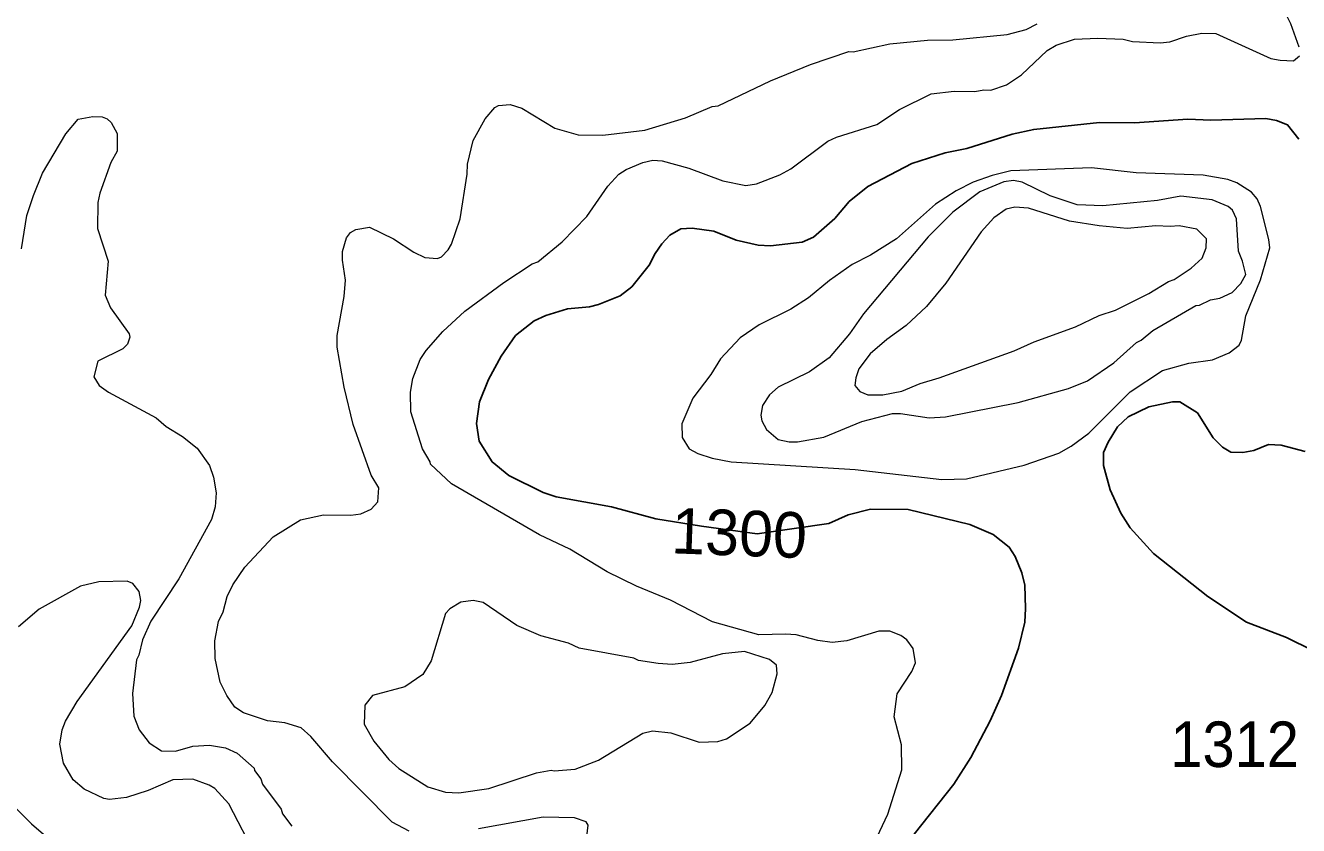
# Model space of a CAD drawing. Extents: x 598.3 to 623.2, y 6902.2 to 6930.1.
# Drawn here: x 601.756 to 603.994, y 6906.176 to 6907.581 of the extents above; entities that cross this region are included whole.
import ezdxf
from ezdxf.enums import TextEntityAlignment as Align

# ---------------------------------------------------------------- set-up
doc = ezdxf.new("R2010")
doc.units = 0
doc.header["$LTSCALE"] = 0.032
doc.layers.add('1', color=7, linetype='Continuous', lineweight=25)
doc.layers.add('2', color=7, linetype='Continuous', lineweight=13)
doc.layers.add('21', color=7, linetype='Continuous')
doc.layers.add('61', color=7, linetype='Continuous')

msp = doc.modelspace()

# ---------------------------------------------------------------- linework, layer by layer
at = {"layer": '1'}
for points in [[(603.9942, 6907.3817), (603.9747, 6907.4068), (603.955, 6907.4142), (603.9362, 6907.4181), (603.8395, 6907.415), (603.7992, 6907.4165), (603.7052, 6907.4101), (603.6442, 6907.4109), (603.5282, 6907.3988), (603.4905, 6907.3902), (603.4107, 6907.3653), (603.3728, 6907.3575), (603.314, 6907.3387), (603.2368, 6907.2985), (603.2039, 6907.2722), (603.1788, 6907.2423), (603.1413, 6907.2095), (603.1213, 6907.2004), (603.0657, 6907.1941), (603.0441, 6907.1955), (603.0053, 6907.2044), (602.9658, 6907.2199), (602.9276, 6907.2255), (602.9077, 6907.2238), (602.8887, 6907.2127), (602.8743, 6907.1977), (602.8625, 6907.1809), (602.8522, 6907.1602), (602.8218, 6907.1224), (602.8013, 6907.1067), (602.7631, 6907.0909), (602.7473, 6907.087), (602.7087, 6907.0838), (602.6706, 6907.072), (602.6498, 6907.0624), (602.6175, 6907.037), (602.5921, 6907.0006), (602.5697, 6906.9595), (602.5541, 6906.92), (602.5485, 6906.8822), (602.5536, 6906.851), (602.5764, 6906.8147), (602.6057, 6906.791), (602.666, 6906.7608), (602.689, 6906.7536), (602.7857, 6906.7359), (602.8641, 6906.7147), (602.944, 6906.7019), (603.0423, 6906.6886), (603.1678, 6906.7064), (603.2018, 6906.722), (603.2411, 6906.7317), (603.3074, 6906.731), (603.416, 6906.7045), (603.4567, 6906.6872), (603.4852, 6906.6651), (603.4954, 6906.6486), (603.5074, 6906.62), (603.5125, 6906.5981), (603.5141, 6906.5574), (603.5125, 6906.5331), (603.5018, 6906.4873), (603.4714, 6906.4042), (603.4518, 6906.3601), (603.418, 6906.2957), (603.3879, 6906.2489), (603.3182, 6906.1608)], [(604.0189, 6906.4833), (603.9726, 6906.5065), (603.9022, 6906.5333), (603.8346, 6906.5782), (603.7387, 6906.6538), (603.6977, 6906.6987), (603.6816, 6906.7247), (603.6626, 6906.7658), (603.651, 6906.8083), (603.651, 6906.8313), (603.6589, 6906.8496), (603.6753, 6906.8766), (603.6941, 6906.8939), (603.7306, 6906.9115), (603.7724, 6906.9203), (603.7851, 6906.92), (603.8161, 6906.9009), (603.8439, 6906.857), (603.8604, 6906.8404), (603.8751, 6906.832), (603.8957, 6906.8313), (603.9154, 6906.8348), (603.9412, 6906.845), (603.9634, 6906.8442), (604.0052, 6906.833)]]:
    msp.add_lwpolyline(points, dxfattribs=at)
at = {"layer": '2'}
for points in [[(603.9951, 6907.5434), (603.9803, 6907.5844), (603.9696, 6907.6055), (603.9134, 6907.6859), (603.8991, 6907.7172), (603.8905, 6907.7535), (603.8914, 6907.7765), (603.8989, 6907.7881), (603.9403, 6907.8129), (603.9832, 6907.8246), (604.0157, 6907.8295)], [(602.2392, 6906.713), (602.2795, 6906.722), (602.3276, 6906.7213), (602.3452, 6906.7234), (602.3637, 6906.7316), (602.3751, 6906.7445), (602.3768, 6906.7689), (602.3636, 6906.7914), (602.332, 6906.8802), (602.3161, 6906.9462), (602.3035, 6907.0162), (602.3039, 6907.0369), (602.3162, 6907.1052), (602.3185, 6907.1338), (602.3128, 6907.1689), (602.3129, 6907.1842), (602.32, 6907.2083), (602.327, 6907.2176), (602.3364, 6907.223), (602.3606, 6907.2271), (602.403, 6907.2067), (602.4387, 6907.1833), (602.4581, 6907.1738), (602.4801, 6907.1721), (602.4874, 6907.175), (602.499, 6907.1874), (602.5045, 6907.197), (602.5199, 6907.2416), (602.5322, 6907.32), (602.533, 6907.3378), (602.543, 6907.3791), (602.5638, 6907.4173), (602.5808, 6907.4373), (602.5876, 6907.4408), (602.608, 6907.4424), (602.6285, 6907.4363), (602.6863, 6907.401), (602.7276, 6907.3891), (602.7708, 6907.3886), (602.8447, 6907.3972), (602.9158, 6907.4191), (602.9629, 6907.4392), (602.9736, 6907.4404), (603.0658, 6907.4841), (603.1361, 6907.5128), (603.2034, 6907.5354), (603.2107, 6907.5348), (603.2752, 6907.5493), (603.3415, 6907.5557), (603.3861, 6907.5558), (603.4816, 6907.5655), (603.5148, 6907.5743), (603.5342, 6907.584)], [(602.4331, 6906.9027), (602.4328, 6906.9374), (602.4365, 6906.9615), (602.4494, 6906.9943), (602.4599, 6907.0106), (602.4895, 6907.0436), (602.528, 6907.0797), (602.5968, 6907.1298), (602.6468, 6907.1628), (602.6564, 6907.1664), (602.6992, 6907.2014), (602.7425, 6907.2455), (602.7793, 6907.2988), (602.7989, 6907.3199), (602.8118, 6907.3284), (602.8409, 6907.3408), (602.8588, 6907.3445), (602.8753, 6907.3437), (602.9222, 6907.3308), (602.9818, 6907.3082), (603.0223, 6907.3), (603.0409, 6907.3033), (603.0822, 6907.3192), (603.1014, 6907.3296), (603.1666, 6907.3779), (603.1815, 6907.3849), (603.2525, 6907.4075), (603.2922, 6907.4337), (603.3479, 6907.4611), (603.3882, 6907.4659), (603.4249, 6907.4652), (603.4405, 6907.4683), (603.4526, 6907.4676), (603.4805, 6907.477), (603.5065, 6907.4946), (603.5522, 6907.5371), (603.5677, 6907.5464), (603.5998, 6907.5575), (603.6407, 6907.5591), (603.6853, 6907.5574), (603.7022, 6907.5532), (603.7506, 6907.551), (603.7678, 6907.5526), (603.797, 6907.5623), (603.824, 6907.5679), (603.8485, 6907.5671), (603.9454, 6907.5235), (603.9613, 6907.5202), (603.9852, 6907.5194), (603.9958, 6907.5277)], [(601.7486, 6907.1891), (601.7584, 6907.2476), (601.7696, 6907.2828), (601.7858, 6907.3216), (601.8265, 6907.3911), (601.8483, 6907.4165), (601.8739, 6907.4215), (601.8906, 6907.4207), (601.8992, 6907.4173), (601.9065, 6907.4108), (601.9169, 6907.3916), (601.9171, 6907.3603), (601.9055, 6907.3407), (601.8863, 6907.2865), (601.8831, 6907.2706), (601.8823, 6907.2245), (601.9009, 6907.1675), (601.8961, 6907.1074), (601.9054, 6907.0851), (601.9379, 6907.0397), (601.9389, 6907.0336), (601.9348, 6907.0215), (601.9267, 6907.0135), (601.8831, 6906.9914), (601.8759, 6906.9643), (601.8855, 6906.9488), (601.9014, 6906.9372), (601.9853, 6906.892), (602.0031, 6906.877), (602.0316, 6906.8592), (602.0577, 6906.8387), (602.0794, 6906.8084), (602.0862, 6906.7879), (602.0911, 6906.7606), (602.0894, 6906.7357), (602.0828, 6906.7138), (602.0254, 6906.6093), (601.9761, 6906.5349), (601.9615, 6906.502), (601.9552, 6906.4754), (601.9511, 6906.467), (601.9438, 6906.4081), (601.9462, 6906.3683), (601.9557, 6906.3442), (601.973, 6906.3211), (601.9946, 6906.3071), (602.0197, 6906.3066), (602.0498, 6906.3156), (602.0795, 6906.3172), (602.1076, 6906.3126), (602.1278, 6906.3033), (602.158, 6906.277), (602.1584, 6906.2727), (602.1695, 6906.2581), (602.1727, 6906.2487), (602.2052, 6906.2047), (602.2078, 6906.1964), (602.2238, 6906.175)], [(603.2486, 6906.1465), (603.2717, 6906.1959), (603.2963, 6906.2738), (603.2957, 6906.3176), (603.2827, 6906.3669), (603.2882, 6906.4075), (603.3137, 6906.4465), (603.3206, 6906.4619), (603.3165, 6906.4867), (603.3054, 6906.5025), (603.2946, 6906.5096), (603.2752, 6906.5173), (603.2559, 6906.5172), (603.1996, 6906.5003), (603.1741, 6906.4978), (603.1485, 6906.5008), (603.1105, 6906.5107), (603.092, 6906.5124), (603.045, 6906.5108), (602.9637, 6906.5338), (602.8895, 6906.5721), (602.8301, 6906.5965), (602.7786, 6906.6215), (602.7126, 6906.6615), (602.6597, 6906.6866), (602.5045, 6906.7764), (602.4676, 6906.8105), (602.4674, 6906.8151), (602.4538, 6906.8377), (602.4331, 6906.9027)], [(602.4305, 6906.1662), (602.4001, 6906.1822), (602.2956, 6906.2882), (602.2575, 6906.3322), (602.2403, 6906.3478), (602.2115, 6906.3562), (602.1811, 6906.3598), (602.1388, 6906.3739), (602.1239, 6906.3841), (602.1096, 6906.4042), (602.0981, 6906.4276), (602.0895, 6906.4697), (602.0886, 6906.5006), (602.095, 6906.5345), (602.1032, 6906.5512), (602.1104, 6906.5785), (602.12, 6906.599), (602.1416, 6906.6299), (602.1912, 6906.6829), (602.2392, 6906.713)], [(601.8936, 6906.2237), (601.8591, 6906.2402), (601.8393, 6906.2566), (601.8224, 6906.2857), (601.8159, 6906.319), (601.82, 6906.344), (601.8261, 6906.3596), (601.8465, 6906.3939), (601.9429, 6906.5269), (601.9559, 6906.5593), (601.9584, 6906.5713), (601.9558, 6906.5871), (601.9445, 6906.6014), (601.9345, 6906.6055), (601.8845, 6906.6038), (601.8523, 6906.5965), (601.7799, 6906.5563), (601.7434, 6906.5249)], [(602.1617, 6906.1207), (602.1133, 6906.214), (602.0886, 6906.2411), (602.0784, 6906.2471), (602.0498, 6906.2573), (602.0148, 6906.2566), (601.9716, 6906.2377), (601.9335, 6906.225), (601.9036, 6906.2218), (601.8936, 6906.2237)], [(601.7059, 6906.2385), (601.7662, 6906.179), (601.8298, 6906.1248)], [(602.7419, 6906.1514), (602.7451, 6906.1769), (602.7412, 6906.1826), (602.7212, 6906.1894), (602.6661, 6906.191), (602.5523, 6906.17)]]:
    msp.add_lwpolyline(points, dxfattribs=at)
for points in [[(603.8716, 6907.0061), (603.8896, 6907.0199), (603.8938, 6907.0284), (603.9012, 6907.0712), (603.9271, 6907.1343), (603.9432, 6907.1905), (603.9415, 6907.2053), (603.9271, 6907.2633), (603.9212, 6907.2766), (603.9112, 6907.2882), (603.8855, 6907.3049), (603.8693, 6907.3106), (603.8261, 6907.3186), (603.7083, 6907.3227), (603.6299, 6907.3315), (603.488, 6907.3259), (603.4554, 6907.3178), (603.4221, 6907.306), (603.3917, 6907.2909), (603.3555, 6907.2676), (603.2873, 6907.2068), (603.2412, 6907.1776), (603.2088, 6907.1614), (603.169, 6907.1336), (603.1321, 6907.103), (603.1011, 6907.0829), (603.0453, 6907.0554), (603.0123, 6907.0328), (602.9777, 6906.9956), (602.9606, 6906.9681), (602.9291, 6906.9264), (602.9096, 6906.8818), (602.9103, 6906.8573), (602.9223, 6906.8379), (602.9376, 6906.8293), (602.9629, 6906.8215), (602.9962, 6906.815), (603.2141, 6906.8013), (603.3667, 6906.7836), (603.4103, 6906.7852), (603.5112, 6906.8088), (603.5725, 6906.83), (603.5941, 6906.8425), (603.6249, 6906.8651), (603.6977, 6906.938), (603.7549, 6906.9754), (603.801, 6906.9882), (603.8423, 6906.994)], [(603.8131, 6907.0894), (603.8199, 6907.0903), (603.8391, 6907.0993), (603.8553, 6907.1025), (603.8774, 6907.1121), (603.8924, 6907.128), (603.9011, 6907.1438), (603.8956, 6907.1675), (603.888, 6907.1851), (603.8849, 6907.2419), (603.8777, 6907.2569), (603.8699, 6907.2633), (603.8418, 6907.2749), (603.787, 6907.2813), (603.7456, 6907.2739), (603.6496, 6907.2644), (603.6044, 6907.2664), (603.5574, 6907.282), (603.508, 6907.3058), (603.4929, 6907.3088), (603.4759, 6907.3064), (603.4338, 6907.2893), (603.3858, 6907.2534), (603.3429, 6907.2101), (603.229, 6907.0748), (603.2045, 6907.0398), (603.1687, 6906.9974), (603.1343, 6906.9728), (603.0791, 6906.9462), (603.0637, 6906.9328), (603.0515, 6906.914), (603.0488, 6906.897), (603.0502, 6906.8869), (603.0586, 6906.8716), (603.0788, 6906.8541), (603.0982, 6906.85), (603.1131, 6906.85), (603.1591, 6906.8581), (603.2262, 6906.8859), (603.28, 6906.9), (603.294, 6906.9), (603.3445, 6906.8921), (603.3731, 6906.8937), (603.5011, 6906.9193), (603.5897, 6906.9439), (603.6227, 6906.9572), (603.669, 6906.9885), (603.7088, 6907.0244), (603.7173, 6907.0288), (603.7374, 6907.0457)], [(603.7304, 6907.1106), (603.7651, 6907.1316), (603.7753, 6907.1349), (603.805, 6907.1552), (603.8242, 6907.1724), (603.8315, 6907.1908), (603.8323, 6907.2065), (603.8153, 6907.2237), (603.7837, 6907.2295), (603.7684, 6907.228), (603.743, 6907.2295), (603.6924, 6907.2248), (603.6432, 6907.2291), (603.5911, 6907.2376), (603.5193, 6907.2604), (603.4953, 6907.2619), (603.4797, 6907.2588), (603.4579, 6907.2437), (603.436, 6907.2187), (603.3735, 6907.1284), (603.3399, 6907.0876), (603.3041, 6907.0543), (603.27, 6907.03), (603.2407, 6907.0047), (603.2209, 6906.9781), (603.2154, 6906.9624), (603.2139, 6906.9489), (603.2228, 6906.9382), (603.2365, 6906.9325), (603.263, 6906.9325), (603.2967, 6906.939), (603.3288, 6906.9527), (603.3622, 6906.9624), (603.4937, 6907.01), (603.5292, 6907.0257), (603.6017, 6907.0518), (603.6435, 6907.0716), (603.6718, 6907.0813)], [(602.6798, 6906.2734), (602.6852, 6906.272), (602.722, 6906.2752), (602.763, 6906.291), (602.8413, 6906.3382), (602.858, 6906.3424), (602.8903, 6906.3391), (602.94, 6906.3222), (602.9732, 6906.3238), (602.9883, 6906.3283), (603.0299, 6906.356), (603.0554, 6906.3866), (603.0687, 6906.4098), (603.077, 6906.4425), (603.0763, 6906.4576), (603.064, 6906.4674), (603.0201, 6906.4817), (602.981, 6906.4776), (602.9243, 6906.4622), (602.8926, 6906.459), (602.8683, 6906.4604), (602.8337, 6906.4662), (602.8253, 6906.4702), (602.729, 6906.4878), (602.7101, 6906.4962), (602.6616, 6906.5092), (602.6194, 6906.5272), (602.5604, 6906.5675), (602.5426, 6906.5714), (602.5212, 6906.5682), (602.502, 6906.5564), (602.4941, 6906.5486), (602.4691, 6906.4654), (602.4541, 6906.4416), (602.4225, 6906.4194), (602.3657, 6906.4047), (602.3525, 6906.3874), (602.351, 6906.354), (602.3683, 6906.3241), (602.3946, 6906.2921), (602.4122, 6906.2761), (602.4629, 6906.2442), (602.4944, 6906.2344), (602.5173, 6906.2334), (602.5702, 6906.2409), (602.6543, 6906.2688)]]:
    msp.add_lwpolyline(points, close=True, dxfattribs=at)

# ---------------------------------------------------------------- texts
at = {"layer": '21', "width": 0.95}
msp.add_text('1312', height=0.08, dxfattribs=at).set_placement((603.7684, 6906.2788))
at = {"layer": '61'}
msp.add_text('1300', height=0.08, rotation=357.898, dxfattribs=at).set_placement((603.0091, 6906.6499), align=Align.CENTER)

doc.saveas('drawing.dxf')
